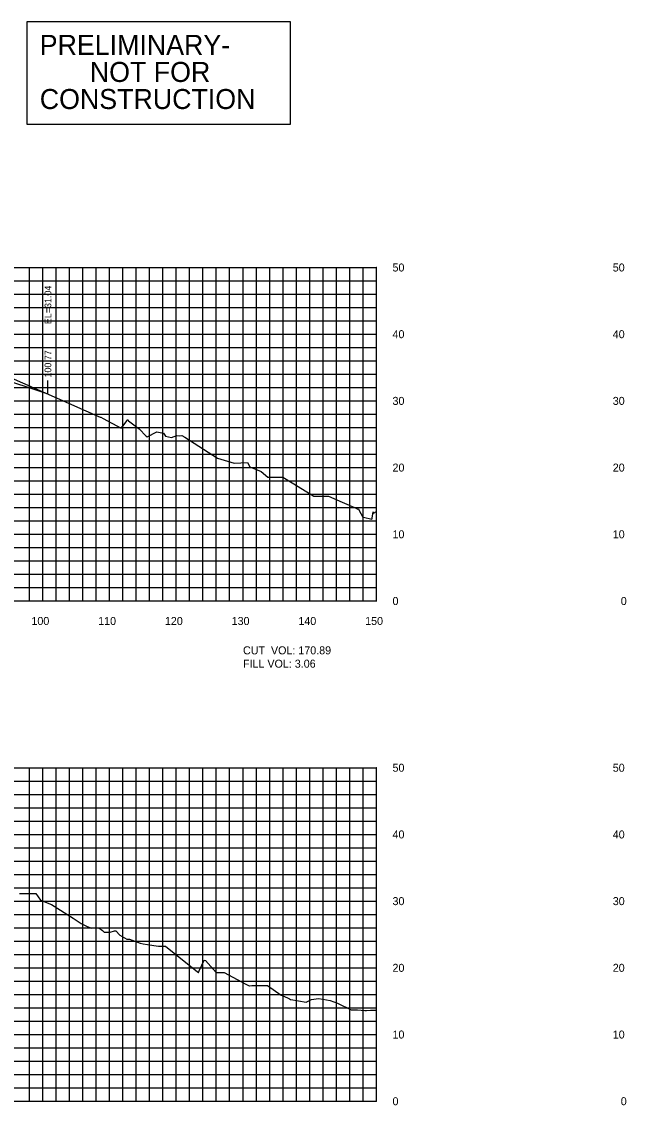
# Model space of a CAD drawing. Extents: x 1800880 to 1818864, y 245271 to 250560.
# Drawn here: x 1802387.8 to 1802478.4, y 250098.8 to 250261.3 of the extents above; entities that cross this region are included whole.
import ezdxf

# ---------------------------------------------------------------- set-up
doc = ezdxf.new("R2010")
doc.units = 0
for name, color, linetype in [('33', 7, 'Continuous'), ('CL-CNST', 7, 'Continuous'), ('DESIGN - DRAINAGE - Bridges', 7, 'Continuous'), ('DRAINAGETXT', 7, 'Continuous'), ('Level 32', 7, 'Continuous'), ('Level 37', 7, 'Continuous'), ('Level 46', 7, 'Continuous'), ('Level 62', 7, 'Continuous'), ('SHT-BDR', 7, 'Continuous')]:
    doc.layers.add(name, color=color, linetype=linetype)

msp = doc.modelspace()

# ---------------------------------------------------------------- linework, layer by layer
at = {"layer": 'CL-CNST'}
for points in [[(1802385.82, 250208.1), (1802399.62, 250202), (1802399.67, 250201.99), (1802399.71, 250201.99), (1802400.04, 250201.77), (1802402.75, 250200.36), (1802403.19, 250200.89), (1802403.73, 250201.63), (1802403.85, 250201.43), (1802405.44, 250200.22), (1802406.47, 250199.15), (1802406.65, 250199.02), (1802408.1, 250199.79), (1802409.1, 250199.6), (1802409.4, 250199.16), (1802410.3, 250198.92), (1802411.08, 250199.24), (1802411.53, 250199.19), (1802411.84, 250199.24), (1802412.27, 250199), (1802417.17, 250195.82), (1802419.68, 250195.07), (1802421.66, 250195.17), (1802422.03, 250194.54), (1802423.73, 250193.83), (1802424.74, 250193.01), (1802425.71, 250193.01), (1802426.95, 250193.01), (1802428.61, 250191.99), (1802431.6, 250190.15), (1802433.46, 250190.15), (1802433.83, 250190.15), (1802435.86, 250189.27), (1802438.06, 250188.31), (1802438.21, 250188.22), (1802438.25, 250188.3), (1802438.66, 250187.57), (1802438.95, 250186.98), (1802439.03, 250187.01), (1802440.29, 250186.71), (1802440.34, 250186.85), (1802440.49, 250187.79), (1802440.56, 250187.59), (1802441, 250187.83)], [(1802387.53, 250130.57), (1802388.11, 250130.57), (1802389.98, 250130.57), (1802390.65, 250129.57), (1802392.29, 250128.91), (1802395.56, 250126.86), (1802396.73, 250126.08), (1802397.66, 250125.64), (1802398.28, 250125.37), (1802399.39, 250125.42), (1802399.95, 250125.04), (1802400.2, 250124.79), (1802401.08, 250124.78), (1802401.75, 250124.99), (1802401.96, 250124.96), (1802402.55, 250124.33), (1802403.59, 250123.71), (1802404, 250123.75), (1802405.57, 250123.12), (1802406.04, 250123.04), (1802406.67, 250122.94), (1802407.63, 250122.78), (1802408.34, 250122.66), (1802409.41, 250122.66), (1802414.18, 250118.85), (1802414.3, 250118.75), (1802414.32, 250118.75), (1802414.32, 250118.74), (1802414.44, 250118.99), (1802415.19, 250120.6), (1802415.36, 250120.53), (1802417, 250118.73), (1802418.19, 250118.73), (1802421.44, 250116.98), (1802421.91, 250116.72), (1802421.98, 250116.73), (1802422.34, 250116.76), (1802424.68, 250116.76), (1802426.71, 250115.33), (1802427.04, 250115.24), (1802427.97, 250114.78), (1802428.13, 250114.67), (1802428.19, 250114.67), (1802430.46, 250114.28), (1802431.25, 250114.7), (1802432.32, 250114.81), (1802432.95, 250114.72), (1802434.06, 250114.53), (1802435.15, 250114.13), (1802437.2, 250113.15), (1802438.15, 250113.15), (1802439.27, 250113.04), (1802439.48, 250113.02), (1802440.12, 250113.08), (1802440.87, 250113.09), (1802441, 250113.07)]]:
    msp.add_lwpolyline(points, dxfattribs=at)
at = {"layer": 'DESIGN - DRAINAGE - Bridges'}
for p, q in [((1802441, 250174.43), (1802441, 250224.43)), ((1802441.06, 250224.43), (1802441, 250224.43)), ((1802441.06, 250214.43), (1802441, 250214.43)), ((1802441.06, 250204.43), (1802441, 250204.43)), ((1802441.06, 250194.43), (1802441, 250194.43)), ((1802441.06, 250184.43), (1802441, 250184.43)), ((1802141, 250174.43), (1802441, 250174.43)), ((1802391, 250174.37), (1802391, 250174.43)), ((1802401, 250174.37), (1802401, 250174.43)), ((1802411, 250174.37), (1802411, 250174.43)), ((1802421, 250174.37), (1802421, 250174.43)), ((1802431, 250174.37), (1802431, 250174.43)), ((1802441, 250174.37), (1802441, 250174.43)), ((1802441.06, 250174.43), (1802441, 250174.43)), ((1802441, 250099.43), (1802441, 250149.43)), ((1802441.06, 250149.43), (1802441, 250149.43)), ((1802441.06, 250139.43), (1802441, 250139.43)), ((1802441.06, 250129.43), (1802441, 250129.43)), ((1802441.06, 250119.43), (1802441, 250119.43)), ((1802441.06, 250109.43), (1802441, 250109.43)), ((1802141, 250099.43), (1802441, 250099.43)), ((1802391, 250099.37), (1802391, 250099.43)), ((1802401, 250099.37), (1802401, 250099.43)), ((1802411, 250099.37), (1802411, 250099.43)), ((1802421, 250099.37), (1802421, 250099.43)), ((1802431, 250099.37), (1802431, 250099.43)), ((1802441, 250099.37), (1802441, 250099.43)), ((1802441.06, 250099.43), (1802441, 250099.43))]:
    msp.add_line(p, q, dxfattribs=at)
at = {"layer": 'Level 32'}
msp.add_lwpolyline([(1802388.68, 250261.29), (1802428.08, 250261.29), (1802428.08, 250245.85), (1802388.68, 250245.85)], close=True, dxfattribs=at)
at = {"layer": 'Level 37'}
msp.add_line((1802391.77, 250205.47), (1802391.77, 250207.47), dxfattribs=at)
at = {"layer": 'Level 46'}
for p, q in [((1802141, 250224.43), (1802441, 250224.43)), ((1802389, 250174.43), (1802389, 250224.43)), ((1802391, 250174.43), (1802391, 250224.43)), ((1802393, 250174.43), (1802393, 250224.43)), ((1802395, 250174.43), (1802395, 250224.43)), ((1802397, 250174.43), (1802397, 250224.43)), ((1802399, 250174.43), (1802399, 250224.43)), ((1802401, 250174.43), (1802401, 250224.43)), ((1802403, 250174.43), (1802403, 250224.43)), ((1802405, 250174.43), (1802405, 250224.43)), ((1802407, 250174.43), (1802407, 250224.43)), ((1802409, 250174.43), (1802409, 250224.43)), ((1802411, 250174.43), (1802411, 250224.43)), ((1802413, 250174.43), (1802413, 250224.43)), ((1802415, 250174.43), (1802415, 250224.43)), ((1802417, 250174.43), (1802417, 250224.43)), ((1802419, 250174.43), (1802419, 250224.43)), ((1802421, 250174.43), (1802421, 250224.43)), ((1802423, 250174.43), (1802423, 250224.43)), ((1802425, 250174.43), (1802425, 250224.43)), ((1802427, 250174.43), (1802427, 250224.43)), ((1802429, 250174.43), (1802429, 250224.43)), ((1802431, 250174.43), (1802431, 250224.43)), ((1802433, 250174.43), (1802433, 250224.43)), ((1802435, 250174.43), (1802435, 250224.43)), ((1802437, 250174.43), (1802437, 250224.43)), ((1802439, 250174.43), (1802439, 250224.43)), ((1802441, 250174.43), (1802441, 250224.43)), ((1802141, 250222.43), (1802441, 250222.43)), ((1802141, 250220.43), (1802441, 250220.43)), ((1802141, 250218.43), (1802441, 250218.43)), ((1802141, 250216.43), (1802441, 250216.43)), ((1802141, 250214.43), (1802441, 250214.43)), ((1802141, 250212.43), (1802441, 250212.43)), ((1802141, 250210.43), (1802441, 250210.43)), ((1802141, 250208.43), (1802441, 250208.43)), ((1802141, 250206.43), (1802441, 250206.43)), ((1802141, 250204.43), (1802441, 250204.43)), ((1802141, 250202.43), (1802441, 250202.43)), ((1802141, 250200.43), (1802441, 250200.43)), ((1802141, 250198.43), (1802441, 250198.43)), ((1802141, 250196.43), (1802441, 250196.43)), ((1802141, 250194.43), (1802441, 250194.43)), ((1802141, 250192.43), (1802441, 250192.43)), ((1802141, 250190.43), (1802441, 250190.43)), ((1802141, 250188.43), (1802441, 250188.43)), ((1802141, 250186.43), (1802441, 250186.43)), ((1802141, 250184.43), (1802441, 250184.43)), ((1802141, 250182.43), (1802441, 250182.43)), ((1802141, 250180.43), (1802441, 250180.43)), ((1802141, 250178.43), (1802441, 250178.43)), ((1802141, 250176.43), (1802441, 250176.43)), ((1802141, 250174.43), (1802441, 250174.43)), ((1802141, 250149.43), (1802441, 250149.43)), ((1802389, 250099.43), (1802389, 250149.43)), ((1802391, 250099.43), (1802391, 250149.43)), ((1802393, 250099.43), (1802393, 250149.43)), ((1802395, 250099.43), (1802395, 250149.43)), ((1802397, 250099.43), (1802397, 250149.43)), ((1802399, 250099.43), (1802399, 250149.43)), ((1802401, 250099.43), (1802401, 250149.43)), ((1802403, 250099.43), (1802403, 250149.43)), ((1802405, 250099.43), (1802405, 250149.43)), ((1802407, 250099.43), (1802407, 250149.43)), ((1802409, 250099.43), (1802409, 250149.43)), ((1802411, 250099.43), (1802411, 250149.43)), ((1802413, 250099.43), (1802413, 250149.43)), ((1802415, 250099.43), (1802415, 250149.43)), ((1802417, 250099.43), (1802417, 250149.43)), ((1802419, 250099.43), (1802419, 250149.43)), ((1802421, 250099.43), (1802421, 250149.43)), ((1802423, 250099.43), (1802423, 250149.43)), ((1802425, 250099.43), (1802425, 250149.43)), ((1802427, 250099.43), (1802427, 250149.43)), ((1802429, 250099.43), (1802429, 250149.43)), ((1802431, 250099.43), (1802431, 250149.43)), ((1802433, 250099.43), (1802433, 250149.43)), ((1802435, 250099.43), (1802435, 250149.43)), ((1802437, 250099.43), (1802437, 250149.43)), ((1802439, 250099.43), (1802439, 250149.43)), ((1802441, 250099.43), (1802441, 250149.43)), ((1802141, 250147.43), (1802441, 250147.43)), ((1802141, 250145.43), (1802441, 250145.43)), ((1802141, 250143.43), (1802441, 250143.43)), ((1802141, 250141.43), (1802441, 250141.43)), ((1802141, 250139.43), (1802441, 250139.43)), ((1802141, 250137.43), (1802441, 250137.43)), ((1802141, 250135.43), (1802441, 250135.43)), ((1802141, 250133.43), (1802441, 250133.43)), ((1802141, 250131.43), (1802441, 250131.43)), ((1802141, 250129.43), (1802441, 250129.43)), ((1802141, 250127.43), (1802441, 250127.43)), ((1802141, 250125.43), (1802441, 250125.43)), ((1802141, 250123.43), (1802441, 250123.43)), ((1802141, 250121.43), (1802441, 250121.43)), ((1802141, 250119.43), (1802441, 250119.43)), ((1802141, 250117.43), (1802441, 250117.43)), ((1802141, 250115.43), (1802441, 250115.43)), ((1802141, 250113.43), (1802441, 250113.43)), ((1802141, 250111.43), (1802441, 250111.43)), ((1802141, 250109.43), (1802441, 250109.43)), ((1802141, 250107.43), (1802441, 250107.43)), ((1802141, 250105.43), (1802441, 250105.43)), ((1802141, 250103.43), (1802441, 250103.43)), ((1802141, 250101.43), (1802441, 250101.43)), ((1802141, 250099.43), (1802441, 250099.43))]:
    msp.add_line(p, q, dxfattribs=at)
at = {"layer": 'Level 62'}
msp.add_lwpolyline([(1802292.25, 250208.62), (1802302.25, 250209.03), (1802314.25, 250209.52), (1802326.25, 250210.01), (1802338.25, 250210.5), (1802350.25, 250210.99), (1802360.24, 250211.39), (1802361.24, 250211.35), (1802361.3, 250211.29), (1802370.24, 250211.03), (1802372.24, 250210.95), (1802375.75, 250210.81), (1802391.77, 250205.47)], dxfattribs=at)

# ---------------------------------------------------------------- texts
for s, p in [('100', (1802389.3, 250170.83)), ('110', (1802399.3, 250170.83)), ('120', (1802409.3, 250170.83)), ('130', (1802419.3, 250170.83)), ('140', (1802429.3, 250170.83)), ('150', (1802439.3, 250170.83))]:
    msp.add_text(s, height=1.2).set_placement(p)
at = {"layer": '33'}
for s, p in [('50', (1802443.4, 250223.83)), ('50', (1802476.4, 250223.83)), ('40', (1802443.4, 250213.83)), ('40', (1802476.4, 250213.83)), ('30', (1802443.4, 250203.83)), ('30', (1802476.4, 250203.83)), ('20', (1802443.4, 250193.83)), ('20', (1802476.4, 250193.83)), ('10', (1802443.4, 250183.83)), ('10', (1802476.4, 250183.83)), ('0', (1802443.4, 250173.83)), ('0', (1802477.6, 250173.83)), ('50', (1802443.4, 250148.83)), ('50', (1802476.4, 250148.83)), ('40', (1802443.4, 250138.83)), ('40', (1802476.4, 250138.83)), ('30', (1802443.4, 250128.83)), ('30', (1802476.4, 250128.83)), ('20', (1802443.4, 250118.83)), ('20', (1802476.4, 250118.83)), ('10', (1802443.4, 250108.83)), ('10', (1802476.4, 250108.83)), ('0', (1802443.4, 250098.83)), ('0', (1802477.6, 250098.83))]:
    msp.add_text(s, height=1.2, dxfattribs=at).set_placement(p)
at = {"layer": 'DRAINAGETXT'}
for s, p in [('CUT  VOL: 170.89', (1802421, 250166.43)), ('FILL VOL: 3.06', (1802421, 250164.43))]:
    msp.add_text(s, height=1.2, dxfattribs=at).set_placement(p)
at = {"layer": 'Level 32'}
for s, p in [('PRELIMINARY-', (1802390.54, 250256.31)), ('NOT FOR', (1802398.05, 250252.25)), ('CONSTRUCTION', (1802390.55, 250248.19))]:
    msp.add_text(s, height=3, dxfattribs=at).set_placement(p)
at = {"layer": 'SHT-BDR'}
for s, p in [('EL=31.04', (1802392.27, 250215.94)), ('100.77', (1802392.27, 250207.93))]:
    msp.add_text(s, height=1, rotation=90, dxfattribs=at).set_placement(p)

doc.saveas('drawing.dxf')
